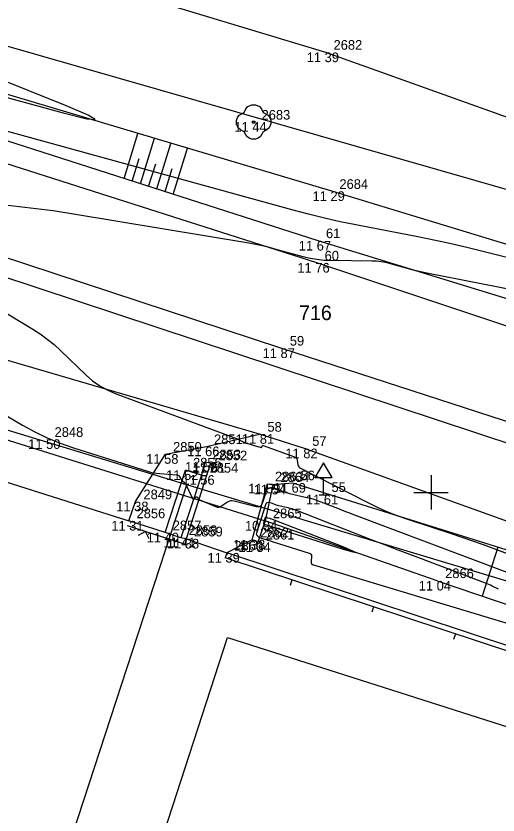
# Model space of a CAD drawing. Extents: x -703403 to -701924, y -1022520 to -1021856.
# Drawn here: x -702062.05 to -702048.06, y -1022309.37 to -1022286.17 of the extents above; entities that cross this region are included whole.
import ezdxf

# ---------------------------------------------------------------- set-up
doc = ezdxf.new("R2010")
doc.units = 0
for name, color, linetype in [('Ex_Major Contours', 7, 'Continuous'), ('Ex_Minor Contours', 7, 'Continuous'), ('Z_betonova_konstrukce', 7, 'Continuous'), ('Z_body', 7, 'Continuous'), ('Z_body_cisla', 7, 'Continuous'), ('Z_body_vysky_redukovane', 7, 'Continuous'), ('Z_dopravni_znacky', 7, 'Continuous'), ('Z_hektometricka_sit', 7, 'Continuous'), ('Z_hrany_paty', 7, 'Continuous'), ('Z_katastr_cisla_pozemkova', 7, 'Continuous'), ('Z_katastr_hranice', 7, 'Continuous'), ('Z_katastr_vnitrni_kresba', 7, 'Continuous'), ('Z_komunikace', 7, 'Continuous'), ('Z_komunikace_osa', 7, 'Continuous'), ('Z_ploty', 7, 'Continuous'), ('Z_ploty_znacky', 7, 'Continuous'), ('Z_pole_rozhranni', 7, 'Continuous'), ('Z_propustek', 7, 'Continuous'), ('Z_rozhranni', 7, 'Continuous'), ('Z_technicke_srafy', 7, 'Continuous'), ('Z_vstupy', 7, 'Continuous'), ('Z_zelen_jednotliva', 7, 'Continuous')]:
    doc.layers.add(name, color=color, linetype=linetype)

# ---------------------------------------------------------------- blocks, each defined once
blk = doc.blocks.new('POINT_DISPLAY')
blk.add_line((0, 0), (0, 0))
blk = doc.blocks.new('Z24')
for p, q in [((-0.17, 0.45), (-0.05, 0.5)), ((-0.05, 0.5), (0.05, 0.5)), ((0.05, 0.5), (0.17, 0.45)), ((-0.42, 0.2), (-0.28, 0.28)), ((-0.28, 0.28), (-0.23, 0.38)), ((-0.23, 0.38), (-0.17, 0.45)), ((0.17, 0.45), (0.23, 0.38)), ((0.23, 0.38), (0.28, 0.28)), ((0.28, 0.28), (0.42, 0.2)), ((-0.5, 0.05), (-0.47, 0.13)), ((-0.5, -0.05), (-0.5, 0.05)), ((-0.47, 0.13), (-0.42, 0.2)), ((-0.03, -0.03), (-0.03, 0.03)), ((-0.03, 0.03), (0.03, 0.03)), ((0.03, 0.03), (0.03, -0.03)), ((0.42, 0.2), (0.47, 0.13)), ((0.47, 0.13), (0.5, 0.05)), ((0.5, 0.05), (0.5, -0.05)), ((-0.45, -0.17), (-0.5, -0.05)), ((-0.38, -0.23), (-0.45, -0.17)), ((-0.28, -0.28), (-0.38, -0.23)), ((0.03, -0.03), (-0.03, -0.03)), ((0.38, -0.23), (0.28, -0.28)), ((0.45, -0.17), (0.38, -0.23)), ((0.5, -0.05), (0.45, -0.17)), ((-0.2, -0.42), (-0.28, -0.28)), ((-0.13, -0.47), (-0.2, -0.42)), ((0.2, -0.42), (0.13, -0.47)), ((0.28, -0.28), (0.2, -0.42)), ((-0.05, -0.5), (-0.13, -0.47)), ((0.05, -0.5), (-0.05, -0.5)), ((0.13, -0.47), (0.05, -0.5))]:
    blk.add_line(p, q)
blk = doc.blocks.new('Z527')
for p, q in [((0, 0.93), (-0.25, 0.5)), ((0.25, 0.5), (0, 0.93)), ((-0.25, 0.5), (0.25, 0.5)), ((0, 0), (0, 0.5)), ((-0.13, 0), (0.13, 0))]:
    blk.add_line(p, q)
blk = doc.blocks.new('Z212')
for p, q in [((-0.17, 0.17), (0, 0)), ((0, 0), (0.17, 0.17))]:
    blk.add_line(p, q)
blk = doc.blocks.new('Z210')
blk.add_line((0, 0), (0, 0.17))

msp = doc.modelspace()

# ---------------------------------------------------------------- linework, layer by layer
at = {"layer": 'Ex_Major Contours'}
msp.add_lwpolyline([(-702054.75, -1022300.743), (-702054.755, -1022300.742), (-702054.76, -1022300.74), (-702054.766, -1022300.738), (-702054.793, -1022300.727), (-702054.797, -1022300.726), (-702054.801, -1022300.726), (-702054.809, -1022300.729), (-702054.813, -1022300.731), (-702054.815, -1022300.734), (-702054.868, -1022300.899), (-702054.869, -1022300.902), (-702054.869, -1022300.905), (-702054.868, -1022300.907), (-702054.866, -1022300.91), (-702054.856, -1022300.919), (-702054.854, -1022300.921), (-702054.851, -1022300.922), (-702054.848, -1022300.924), (-702054.845, -1022300.925), (-702052.549, -1022301.645), (-702052.275, -1022301.728), (-702052.18, -1022301.747), (-702052.266, -1022301.703), (-702052.532, -1022301.596), (-702054.647, -1022300.77), (-702054.657, -1022300.766), (-702054.668, -1022300.763), (-702054.679, -1022300.76), (-702054.69, -1022300.757), (-702054.744, -1022300.745)], close=True, dxfattribs=at)
at = {"layer": 'Ex_Minor Contours'}
for points in [[(-702067.806, -1022287.041), (-702060.683, -1022288.98), (-702059.991, -1022289.154), (-702059.749, -1022289.177), (-702059.957, -1022289.05), (-702060.613, -1022288.772), (-702065.003, -1022287.011)], [(-702041.866, -1022294.65), (-702048.5, -1022293.003), (-702048.957, -1022292.893), (-702049.415, -1022292.788), (-702049.874, -1022292.689), (-702050.334, -1022292.596), (-702052.179, -1022292.236), (-702052.639, -1022292.142), (-702053.097, -1022292.039), (-702053.553, -1022291.927), (-702054.007, -1022291.806), (-702063.56, -1022289.177)], [(-702046.521, -1022294.34), (-702050.119, -1022293.637), (-702050.254, -1022293.61), (-702050.387, -1022293.579), (-702050.52, -1022293.546), (-702050.652, -1022293.511), (-702051.179, -1022293.363), (-702051.312, -1022293.331), (-702051.446, -1022293.307), (-702051.581, -1022293.292), (-702051.717, -1022293.286), (-702052.907, -1022293.273), (-702053.111, -1022293.265), (-702053.312, -1022293.243), (-702053.511, -1022293.209), (-702053.709, -1022293.161), (-702054.496, -1022292.945), (-702054.694, -1022292.894), (-702054.892, -1022292.848), (-702055.092, -1022292.806), (-702055.293, -1022292.77), (-702060.324, -1022291.932), (-702060.975, -1022291.831), (-702061.628, -1022291.746), (-702062.283, -1022291.677)], [(-702066.702, -1022292.157), (-702061.564, -1022295.264), (-702061.349, -1022295.402), (-702061.143, -1022295.552), (-702060.945, -1022295.712), (-702060.756, -1022295.884), (-702060.016, -1022296.594), (-702059.824, -1022296.76), (-702059.619, -1022296.904), (-702059.399, -1022297.027), (-702059.166, -1022297.127), (-702055.647, -1022298.435), (-702055.622, -1022298.445), (-702055.597, -1022298.456), (-702055.572, -1022298.468), (-702055.549, -1022298.481), (-702055.453, -1022298.535), (-702055.429, -1022298.548), (-702055.405, -1022298.559), (-702055.379, -1022298.569), (-702055.353, -1022298.577), (-702054.934, -1022298.698), (-702054.926, -1022298.699), (-702054.92, -1022298.697), (-702054.915, -1022298.693), (-702054.911, -1022298.686), (-702054.899, -1022298.653), (-702054.896, -1022298.646), (-702054.891, -1022298.642), (-702054.884, -1022298.641), (-702054.877, -1022298.643), (-702053.966, -1022298.969), (-702053.936, -1022298.984), (-702053.914, -1022299.004), (-702053.898, -1022299.03), (-702053.888, -1022299.061), (-702053.865, -1022299.199), (-702053.856, -1022299.232), (-702053.84, -1022299.259), (-702053.819, -1022299.282), (-702053.791, -1022299.3), (-702051.858, -1022300.288), (-702051.565, -1022300.431), (-702051.266, -1022300.562), (-702050.963, -1022300.681), (-702050.654, -1022300.789), (-702049.411, -1022301.195), (-702049.101, -1022301.298), (-702048.792, -1022301.405), (-702048.484, -1022301.515), (-702048.177, -1022301.629), (-702044.982, -1022302.835)], [(-702063.831, -1022296.888), (-702061.861, -1022298.047), (-702061.506, -1022298.243), (-702061.141, -1022298.418), (-702060.768, -1022298.572), (-702060.385, -1022298.706), (-702058.23, -1022299.387), (-702058.144, -1022299.412), (-702058.056, -1022299.431), (-702057.967, -1022299.445), (-702057.878, -1022299.454), (-702057.388, -1022299.487), (-702057.364, -1022299.491), (-702057.343, -1022299.5), (-702057.325, -1022299.514), (-702057.31, -1022299.533), (-702057.241, -1022299.642), (-702057.234, -1022299.652), (-702057.227, -1022299.66), (-702057.219, -1022299.668), (-702057.21, -1022299.675), (-702057.172, -1022299.703), (-702057.163, -1022299.71), (-702057.156, -1022299.718), (-702057.149, -1022299.727), (-702057.143, -1022299.737), (-702056.916, -1022300.196), (-702056.908, -1022300.208), (-702056.898, -1022300.213), (-702056.888, -1022300.21), (-702056.878, -1022300.2), (-702056.827, -1022300.138), (-702056.819, -1022300.13), (-702056.81, -1022300.127), (-702056.801, -1022300.13), (-702056.792, -1022300.138), (-702056.757, -1022300.181), (-702056.748, -1022300.191), (-702056.738, -1022300.2), (-702056.726, -1022300.207), (-702056.714, -1022300.213), (-702056.261, -1022300.413), (-702056.213, -1022300.428), (-702056.167, -1022300.43), (-702056.123, -1022300.419), (-702056.079, -1022300.395), (-702055.907, -1022300.276), (-702055.863, -1022300.252), (-702055.817, -1022300.238), (-702055.77, -1022300.235), (-702055.72, -1022300.243), (-702055.078, -1022300.412), (-702055.014, -1022300.419), (-702054.962, -1022300.405), (-702054.922, -1022300.369), (-702054.894, -1022300.311), (-702054.772, -1022299.938), (-702054.764, -1022299.92), (-702054.753, -1022299.906), (-702054.739, -1022299.895), (-702054.721, -1022299.887), (-702054.644, -1022299.862), (-702054.625, -1022299.858), (-702054.606, -1022299.857), (-702054.587, -1022299.859), (-702054.568, -1022299.865), (-702054.313, -1022299.969), (-702054.264, -1022299.988), (-702054.214, -1022300.005), (-702054.164, -1022300.019), (-702054.113, -1022300.032), (-702053.603, -1022300.148), (-702053.502, -1022300.173), (-702053.401, -1022300.202), (-702053.302, -1022300.235), (-702053.204, -1022300.271), (-702052.712, -1022300.463), (-702052.598, -1022300.508), (-702052.483, -1022300.552), (-702052.368, -1022300.596), (-702052.253, -1022300.639), (-702046.746, -1022302.719)], [(-702048.037, -1022302.811), (-702048.225, -1022302.72), (-702048.272, -1022302.698), (-702048.32, -1022302.677), (-702048.368, -1022302.657), (-702048.417, -1022302.638), (-702050.357, -1022301.905), (-702050.696, -1022301.777), (-702051.035, -1022301.647), (-702051.374, -1022301.516), (-702051.712, -1022301.385), (-702053.926, -1022300.52), (-702053.98, -1022300.5), (-702054.035, -1022300.482), (-702054.09, -1022300.467), (-702054.146, -1022300.453), (-702054.428, -1022300.388), (-702054.457, -1022300.381), (-702054.484, -1022300.373), (-702054.512, -1022300.364), (-702054.539, -1022300.353), (-702054.68, -1022300.296), (-702054.691, -1022300.293), (-702054.701, -1022300.291), (-702054.712, -1022300.292), (-702054.723, -1022300.294), (-702054.765, -1022300.308), (-702054.775, -1022300.312), (-702054.783, -1022300.319), (-702054.789, -1022300.326), (-702054.794, -1022300.336), (-702055.07, -1022301.185), (-702055.073, -1022301.201), (-702055.072, -1022301.215), (-702055.066, -1022301.229), (-702055.056, -1022301.241), (-702055.007, -1022301.287), (-702054.995, -1022301.298), (-702054.981, -1022301.307), (-702054.966, -1022301.315), (-702054.951, -1022301.321), (-702053.538, -1022301.764), (-702053.507, -1022301.778), (-702053.486, -1022301.799), (-702053.474, -1022301.827), (-702053.472, -1022301.861), (-702053.481, -1022302.01), (-702053.479, -1022302.043), (-702053.467, -1022302.071), (-702053.445, -1022302.091), (-702053.415, -1022302.106), (-702047.538, -1022303.873)]]:
    msp.add_lwpolyline(points, dxfattribs=at)
at = {"layer": 'Z_betonova_konstrukce'}
for p, q in [((-702055.19, -1022301.38), (-702054.75, -1022299.75)), ((-702054.59, -1022299.78), (-702054.82, -1022300.83)), ((-702054.75, -1022299.75), (-702054.59, -1022299.78)), ((-702054.82, -1022300.83), (-702055.03, -1022301.45)), ((-702055.03, -1022301.45), (-702055.19, -1022301.38))]:
    msp.add_line(p, q, dxfattribs=at)
at = {"layer": 'Z_hektometricka_sit'}
for p, q in [((-702050, -1022299.5), (-702050, -1022300.5)), ((-702050.5, -1022300), (-702049.5, -1022300))]:
    msp.add_line(p, q, dxfattribs=at)
at = {"layer": 'Z_hrany_paty'}
for p, q in [((-702052.88, -1022291.26), (-702069.3, -1022286.36)), ((-702053.28, -1022292.7), (-702065.63, -1022288.73)), ((-702039.86, -1022295.21), (-702052.88, -1022291.26)), ((-702040.99, -1022296.46), (-702053.28, -1022292.7)), ((-702054.01, -1022299.73), (-702054.59, -1022299.78)), ((-702043.53, -1022303.01), (-702054.01, -1022299.73)), ((-702049.82, -1022302.57), (-702054.82, -1022300.83)), ((-702055.19, -1022301.38), (-702055.93, -1022301.76)), ((-702049.82, -1022302.57), (-702040.11, -1022305.87))]:
    msp.add_line(p, q, dxfattribs=at)
at = {"layer": 'Z_katastr_hranice'}
for p, q in [((-702046.47, -1022291.59), (-702114.48, -1022272.11)), ((-702081.55, -1022287.42), (-702015.88, -1022309.1)), ((-702057.09, -1022299.78), (-702087.76, -1022290.48)), ((-702057.72, -1022301.71), (-702057.09, -1022299.78)), ((-702016.82, -1022311.93), (-702057.09, -1022299.78)), ((-702060.51, -1022310.26), (-702057.72, -1022301.71))]:
    msp.add_line(p, q, dxfattribs=at)
at = {"layer": 'Z_katastr_vnitrni_kresba'}
for p, q in [((-702057.75, -1022309.88), (-702055.91, -1022304.21)), ((-702055.91, -1022304.21), (-702036.14, -1022310.54))]:
    msp.add_line(p, q, dxfattribs=at)
at = {"layer": 'Z_komunikace'}
for p, q in [((-702053.32, -1022293.34), (-702065.88, -1022289.32)), ((-702041.16, -1022297.39), (-702053.32, -1022293.34)), ((-702054.98, -1022298.31), (-702065.09, -1022295.36)), ((-702053.67, -1022298.73), (-702054.98, -1022298.31)), ((-702043.12, -1022302.53), (-702053.67, -1022298.73))]:
    msp.add_line(p, q, dxfattribs=at)
at = {"layer": 'Z_komunikace_osa'}
for p, q in [((-702054.33, -1022295.82), (-702067.03, -1022291.64)), ((-702042.13, -1022299.79), (-702054.33, -1022295.82))]:
    msp.add_line(p, q, dxfattribs=at)
at = {"layer": 'Z_ploty'}
for p, q in [((-702057.76, -1022301.31), (-702058.81, -1022300.97)), ((-702057.72, -1022301.17), (-702058.77, -1022300.83)), ((-702057.26, -1022301.32), (-702057.72, -1022301.17)), ((-702057.3, -1022301.46), (-702057.76, -1022301.31)), ((-702057.15, -1022301.5), (-702057.3, -1022301.46)), ((-702057.11, -1022301.35), (-702057.26, -1022301.32)), ((-702057.11, -1022301.35), (-702057.15, -1022301.5)), ((-702055.93, -1022301.76), (-702055.98, -1022301.9)), ((-702040.99, -1022306.85), (-702055.98, -1022301.9)), ((-702040.94, -1022306.71), (-702055.93, -1022301.76))]:
    msp.add_line(p, q, dxfattribs=at)
at = {"layer": 'Z_pole_rozhranni'}
for p, q in [((-702053.05, -1022287.23), (-702068.92, -1022282.43)), ((-702039.31, -1022292.16), (-702053.05, -1022287.23))]:
    msp.add_line(p, q, dxfattribs=at)
at = {"layer": 'Z_propustek'}
msp.add_line((-702064.57, -1022297.77), (-702054.82, -1022300.83), dxfattribs=at)
at = {"layer": 'Z_rozhranni'}
for p, q in [((-702056.52, -1022298.67), (-702054.98, -1022298.31)), ((-702057.71, -1022298.89), (-702056.52, -1022298.67)), ((-702058.58, -1022300.27), (-702057.71, -1022298.89)), ((-702056.58, -1022299.12), (-702056.66, -1022299.5)), ((-702056.4, -1022299.15), (-702056.58, -1022299.12)), ((-702057.72, -1022301.17), (-702057.13, -1022299.36)), ((-702056.66, -1022299.5), (-702057.13, -1022299.36)), ((-702056.4, -1022299.15), (-702057.11, -1022301.35)), ((-702056.66, -1022299.5), (-702057.26, -1022301.32)), ((-702058.77, -1022300.83), (-702058.58, -1022300.27))]:
    msp.add_line(p, q, dxfattribs=at)
at = {"layer": 'Z_technicke_srafy'}
for p, q in [((-702058.91, -1022290.89), (-702058.51, -1022289.58)), ((-702058.44, -1022291.04), (-702058.03, -1022289.72)), ((-702057.96, -1022291.19), (-702057.55, -1022289.87)), ((-702057.49, -1022291.35), (-702057.07, -1022290.01)), ((-702058.68, -1022290.97), (-702058.47, -1022290.31)), ((-702058.2, -1022291.12), (-702057.99, -1022290.46)), ((-702057.72, -1022291.27), (-702057.52, -1022290.6)), ((-702048.06, -1022301.59), (-702048.52, -1022303.01))]:
    msp.add_line(p, q, dxfattribs=at)
at = {"layer": 'Z_vstupy'}
for p, q in [((-702063.54, -1022299.32), (-702058.77, -1022300.83)), ((-702057.11, -1022301.35), (-702055.93, -1022301.76))]:
    msp.add_line(p, q, dxfattribs=at)

# ---------------------------------------------------------------- block references
at = {"layer": 'Z_body'}
for p in [(-702053.05, -1022287.23), (-702055.15, -1022289.25), (-702052.88, -1022291.26), (-702053.28, -1022292.7), (-702053.32, -1022293.34), (-702054.33, -1022295.82), (-702054.98, -1022298.31), (-702061.16, -1022298.46), (-702056.52, -1022298.67), (-702057.71, -1022298.89), (-702053.67, -1022298.73), (-702056.58, -1022299.12), (-702057.13, -1022299.36), (-702056.4, -1022299.15), (-702056.66, -1022299.5), (-702054.75, -1022299.75), (-702054.59, -1022299.78), (-702054.01, -1022299.73), (-702053.12, -1022300.07), (-702058.58, -1022300.27), (-702058.77, -1022300.83), (-702054.82, -1022300.83), (-702057.72, -1022301.17), (-702057.26, -1022301.32), (-702057.11, -1022301.35), (-702055.19, -1022301.38), (-702055.03, -1022301.45), (-702055.93, -1022301.76), (-702049.82, -1022302.57)]:
    msp.add_blockref('POINT_DISPLAY', p, dxfattribs=at)
at = {"layer": 'Z_dopravni_znacky'}
msp.add_blockref('Z527', (-702053.12, -1022300.07), dxfattribs=at)
at = {"layer": 'Z_ploty_znacky'}
for name, p, rotation in [('Z212', (-702058.29, -1022301.14), 162), ('Z210', (-702054.04, -1022302.54), 161.7), ('Z210', (-702051.67, -1022303.32), 161.7), ('Z210', (-702049.29, -1022304.11), 161.7)]:
    msp.add_blockref(name, p, dxfattribs=dict(at, rotation=rotation))
at = {"layer": 'Z_zelen_jednotliva'}
msp.add_blockref('Z24', (-702055.15, -1022289.25), dxfattribs=at)

# ---------------------------------------------------------------- texts
at = {"layer": 'Z_body_cisla'}
for s, p in [('2682', (-702052.83, -1022287.15)), ('2683', (-702054.92, -1022289.18)), ('2684', (-702052.66, -1022291.19)), ('61', (-702053.05, -1022292.62)), ('60', (-702053.09, -1022293.27)), ('59', (-702054.1, -1022295.74)), ('58', (-702054.75, -1022298.24)), ('2848', (-702060.93, -1022298.39)), ('2851', (-702056.3, -1022298.6)), ('57', (-702053.45, -1022298.65)), ('2850', (-702057.49, -1022298.82)), ('2853', (-702056.35, -1022299.04)), ('2852', (-702056.17, -1022299.07)), ('2855', (-702056.91, -1022299.28)), ('2854', (-702056.43, -1022299.43)), ('56', (-702053.79, -1022299.65)), ('2863', (-702054.53, -1022299.68)), ('2864', (-702054.37, -1022299.7)), ('55', (-702052.89, -1022299.99)), ('2849', (-702058.35, -1022300.2)), ('2856', (-702058.55, -1022300.75)), ('2865', (-702054.59, -1022300.75)), ('2857', (-702057.5, -1022301.1)), ('2858', (-702057.04, -1022301.24)), ('2859', (-702056.88, -1022301.28)), ('2862', (-702054.96, -1022301.31)), ('2861', (-702054.8, -1022301.37)), ('2860', (-702055.71, -1022301.69)), ('2866', (-702049.59, -1022302.49))]:
    msp.add_text(s, height=0.28, dxfattribs=at).set_placement(p)
at = {"layer": 'Z_body_vysky_redukovane'}
for s, p in [('11 39', (-702053.61, -1022287.51)), ('11 44', (-702055.71, -1022289.53)), ('11 29', (-702053.44, -1022291.54)), ('11 67', (-702053.84, -1022292.98)), ('11 76', (-702053.88, -1022293.62)), ('11 87', (-702054.89, -1022296.1)), ('11 81', (-702055.493, -1022298.59)), ('11 50', (-702061.697, -1022298.74)), ('11 66', (-702057.08, -1022298.95)), ('11 58', (-702058.27, -1022299.17)), ('11 82', (-702054.23, -1022299.01)), ('11 58', (-702057.14, -1022299.4)), ('11 61', (-702056.913, -1022299.43)), ('11 52', (-702057.69, -1022299.64)), ('11 56', (-702057.22, -1022299.78)), ('11 59', (-702055.31, -1022300.03)), ('11 54', (-702055.15, -1022300.06)), ('11 69', (-702054.57, -1022300.01)), ('11 61', (-702053.633, -1022300.35)), ('11 38', (-702059.14, -1022300.55)), ('11 31', (-702059.283, -1022301.11)), ('10 94', (-702055.403, -1022301.11)), ('11 40', (-702058.257, -1022301.45)), ('11 41', (-702057.773, -1022301.6)), ('11 38', (-702057.67, -1022301.63)), ('11 38', (-702055.75, -1022301.66)), ('11 34', (-702055.59, -1022301.73)), ('11 39', (-702056.49, -1022302.04)), ('11 04', (-702050.357, -1022302.85))]:
    msp.add_text(s, height=0.28, dxfattribs=at).set_placement(p)
at = {"layer": 'Z_katastr_cisla_pozemkova'}
msp.add_text('716', height=0.425, dxfattribs=at).set_placement((-702053.83, -1022295))

doc.saveas('drawing.dxf')
